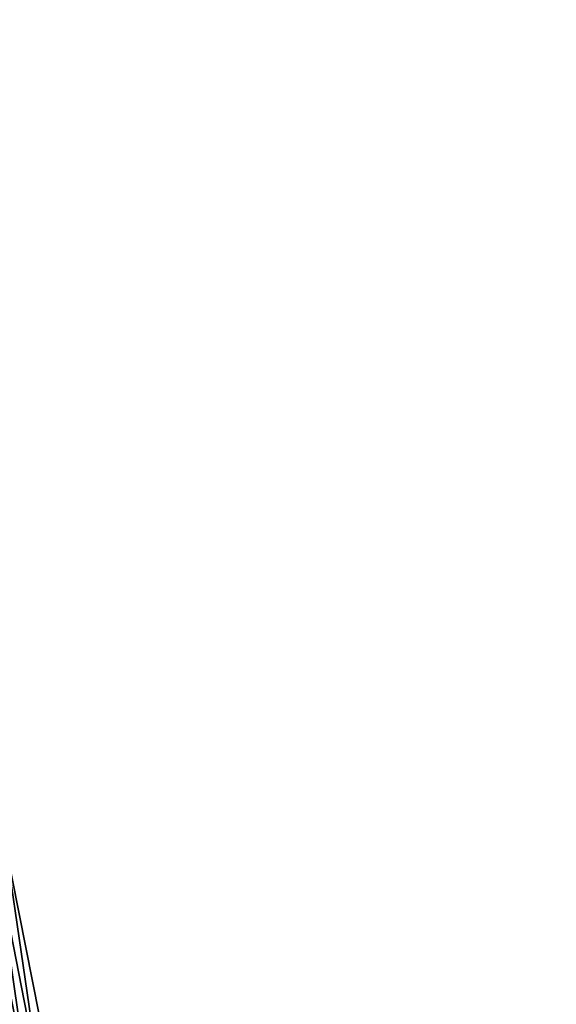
# Model space of a CAD drawing. Header units: feet. Extents: x 2007189 to 2022806, y 818621 to 837694.
# Tile 264 of 656: x 2011509 to 2011553, y 827184 to 827265. Entities that reach past the tile are written whole.
import ezdxf

# ---------------------------------------------------------------- set-up
doc = ezdxf.new("R2010")
doc.units = ezdxf.units.FT
doc.header["$MEASUREMENT"] = 0
doc.layers.add('I-77-MM17-21_SB-Surface-Border', color=7, linetype='Continuous')
doc.layers.add('I-77-MM17-21_SB-Surface-TIN', color=7, linetype='Continuous')

msp = doc.modelspace()

# ---------------------------------------------------------------- linework, layer by layer
at = {"layer": 'I-77-MM17-21_SB-Surface-Border', "color": 3, "linetype": 'Continuous', "lineweight": -3}
msp.add_polyline3d([(2011466.989, 827433.201, 309.261), (2011470.025, 827413.433, 309.277), (2011473.062, 827393.665, 309.278), (2011476.099, 827373.897, 309.291), (2011480.245, 827354.564, 309.259), (2011483.539, 827334.838, 309.252), (2011487.82, 827315.275, 309.221), (2011490.128, 827295.384, 309.303), (2011493.545, 827275.954, 309.337), (2011497.109, 827256.274, 309.373), (2011500.672, 827236.595, 309.43), (2011503.251, 827216.737, 309.549), (2011507.932, 827197.574, 309.526), (2011511.799, 827177.952, 309.559), (2011515.666, 827158.329, 309.614), (2011519.534, 827138.707, 309.701), (2011523.485, 827119.318, 309.79), (2011527.561, 827099.738, 309.885), (2011531.637, 827080.158, 309.994), (2011535.713, 827060.578, 310.1), (2011539.923, 827041.389, 310.19), (2011544.345, 827021.884, 310.285), (2011547.791, 827002.158, 310.445), (2011553.189, 826982.874, 310.509)], dxfattribs=at)
at = {"layer": 'I-77-MM17-21_SB-Surface-TIN', "color": 128, "linetype": 'Continuous', "lineweight": -3}
for points in [[(2011509.837, 827177.565, 309.66), (2011506.951, 827197.381, 309.578), (2011505.97, 827197.188, 309.629)], [(2011510.818, 827177.759, 309.611), (2011507.932, 827197.574, 309.526), (2011506.951, 827197.381, 309.578)], [(2011509.837, 827177.565, 309.66), (2011510.818, 827177.759, 309.611), (2011506.951, 827197.381, 309.578)], [(2011510.818, 827177.759, 309.611), (2011511.799, 827177.952, 309.559), (2011507.932, 827197.574, 309.526)], [(2011508.856, 827177.372, 309.711), (2011509.837, 827177.565, 309.66), (2011505.97, 827197.188, 309.629)]]:
    msp.add_3dface(points, dxfattribs=at)

doc.saveas('drawing.dxf')
